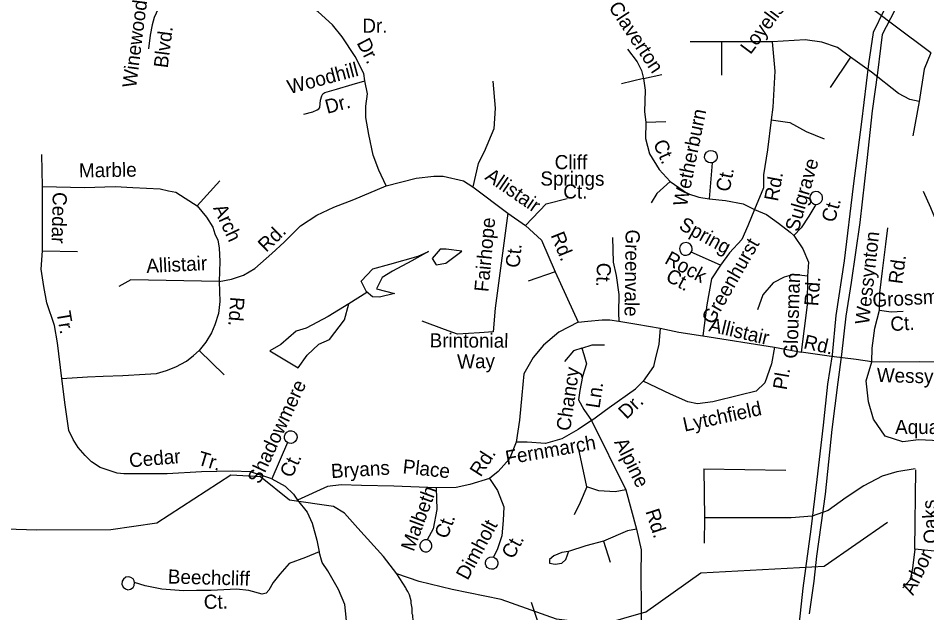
# Model space of a CAD drawing. Extents: x 1547597 to 1699558, y 810033 to 920809.
# Drawn here: x 1600366 to 1606475, y 858386 to 862386 of the extents above; entities that cross this region are included whole.
import ezdxf

# ---------------------------------------------------------------- set-up
doc = ezdxf.new("R2010")
doc.units = 0
for name, color, linetype in [('Exist Hydrographic Misc Water Feature', 7, 'Continuous'), ('Exist Road Non-System Type 51', 7, 'Continuous'), ('Exist Road Non-System Type 51 Label', 7, 'Continuous'), ('Exist Utilities Electrical Transmission Line', 7, 'Continuous')]:
    doc.layers.add(name, color=color, linetype=linetype)

msp = doc.modelspace()

# ---------------------------------------------------------------- linework, layer by layer
at = {"layer": 'Exist Hydrographic Misc Water Feature'}
for points in [[(1603202.7, 860832.4), (1603149, 860769.2), (1603177.4, 860728), (1603240.7, 860737.5), (1603303.9, 860785), (1603348.1, 860819.8), (1603243.8, 860832.4), (1603202.7, 860832.4)], [(1602709.6, 860541.4), (1602671.7, 860617.3), (1602750.7, 860699.6), (1602864.5, 860731.2), (1603054.2, 860785), (1603123.7, 860816.6), (1603013.1, 860753.3), (1602883.5, 860683.8), (1602813.9, 860642.6), (1602776, 860566.7), (1602896.1, 860535.1), (1602795, 860509.8), (1602747.6, 860512.9), (1602706.5, 860547.7)], [(1602709.6, 860541.4), (1602589.5, 860465.5)], [(1602589.5, 860465.5), (1602450.5, 860380.1), (1602301.9, 860301), (1602235.5, 860282), (1602131.2, 860190.2), (1602058.5, 860149.1), (1602248.2, 860035.2), (1602308.2, 860120.6), (1602387.2, 860193.4), (1602459.9, 860225), (1602561.1, 860357.9), (1602589.5, 860465.5)], [(1604584.3, 858390.6), (1604287.2, 858305.2), (1603985.1, 858343), (1603612.2, 858475.9), (1603283.5, 858542.3), (1603061.6, 858597.4), (1602912.6, 858649.7), (1602822.6, 858766.3), (1602649.1, 858955.8), (1602559.2, 859056.1), (1602486.9, 859102.3), (1602189.8, 859143.4), (1601995.6, 859301.8), (1601795.6, 859312.4), (1601299.5, 858990.5), (1600990.4, 858944.3), (1600488.8, 858943), (1600013.3, 858958.8), (1599039.8, 858996.7), (1598638.6, 858913.6)], [(1604584.3, 858390.6), (1604956.1, 858655.5), (1605784.2, 858699.8), (1606209.7, 858996.3)], [(1603044.7, 857966.8), (1603034.4, 858010.4), (1603023.4, 858082.5), (1603022.5, 858170.5), (1603024.8, 858186.4), (1603017.9, 858266.5), (1603020.8, 858330.5), (1603019.4, 858370.5), (1603015.5, 858378.5), (1603016, 858418.5), (1603008.4, 858450.6), (1603008.6, 858466.6), (1602997.2, 858506.8), (1602985.5, 858530.9), (1602973.7, 858547.1), (1602971.9, 858555.1), (1602912.6, 858649.7)]]:
    msp.add_lwpolyline(points, dxfattribs=at)
at = {"layer": 'Exist Road Non-System Type 51'}
for points in [[(1606501.1, 862154.2), (1606253, 862338.8), (1605905.9, 862603.8)], [(1602697.4, 861964.7), (1602690.2, 862014.7), (1602632.4, 862127.7), (1602544.9, 862261.3), (1602478.5, 862342.3), (1602382.2, 862430.1), (1602313.1, 862475.4), (1602235.7, 862504.7), (1602160.2, 862520.1), (1601996.2, 862517.2), (1601816.5, 862514.4), (1601626.6, 862515.9), (1601446.9, 862527.1), (1601397.1, 862530), (1601373.1, 862526.4), (1601343.1, 862507), (1601318.2, 862473.5), (1601280.6, 862390.2), (1601267.6, 862340.5), (1601254.5, 862272.7), (1601242.8, 862181.1)], [(1605962.4, 862124.3), (1605875.2, 862188), (1605767.9, 862224.9), (1605657.3, 862241.7), (1605436, 862228.3)], [(1604461.6, 862176.8), (1604526.8, 862093.3), (1604555.5, 862033.3), (1604571.1, 861981.1)], [(1605094.1, 862228.3), (1604882.9, 862228.3)], [(1605436, 862228.3), (1605094.1, 862228.3)], [(1605094.1, 862228.3), (1605094.1, 862003.5)], [(1605436, 862228.3), (1605452.8, 862030.3), (1605439.4, 861788.7), (1605429.3, 861701.5)], [(1605962.4, 862124.3), (1605825, 861920.6)], [(1606424, 861825.4), (1606361.3, 861839.1), (1606284.2, 861879.3), (1606103.2, 862023.6), (1605962.4, 862124.3)], [(1606501.1, 862154.2), (1606457.5, 862043.5), (1606424, 861825.4)], [(1604571.1, 861981.1), (1604693.7, 862007.2)], [(1602285.6, 861740.3), (1602347.8, 861757), (1602376, 861768.7), (1602387.4, 861775.5), (1602394.4, 861786.3), (1602399.2, 861834.1), (1602407.8, 861863.9), (1602414.5, 861877.6), (1602428.1, 861887.3), (1602506.5, 861908.1), (1602611, 861940.2), (1602697.4, 861964.7)], [(1602839.2, 861258), (1602790.2, 861363.3), (1602752.1, 861465.9), (1602722.7, 861604.4), (1602702.8, 861718.6), (1602704.1, 861794.6), (1602715.6, 861878.3), (1602697.4, 861964.7)], [(1603556.1, 861962.3), (1603573.8, 861780.5), (1603564.9, 861643), (1603498.4, 861487.7), (1603458.6, 861407.8), (1603423.1, 861252.6)], [(1604571.1, 861981.1), (1604422.5, 861944.6)], [(1604571.1, 861981.1), (1604581.6, 861902.8), (1604576.4, 861756.7), (1604586.8, 861686.3)], [(1606424, 861825.4), (1606380.4, 861593.9)], [(1604586.8, 861686.3), (1604584.2, 861576.7), (1604610.3, 861474.9), (1604675.4, 861367.9), (1604749.1, 861288.8)], [(1604586.8, 861686.3), (1604719.8, 861691.5)], [(1605429.3, 861701.5), (1605402.6, 861501.2), (1605375.8, 861333.4), (1605375.8, 861246.2), (1605315.4, 861098.6)], [(1605429.3, 861701.5), (1605553.4, 861684.7), (1605664, 861624.3), (1605784.7, 861574)], [(1600529.6, 861253.2), (1600524.8, 861469)], [(1605032.4, 861413.6), (1605020.8, 861412.4), (1605007.9, 861415.1), (1604996, 861421.7), (1604987.2, 861432.5), (1604980.5, 861447.6), (1604983.1, 861468.2), (1604993.3, 861485), (1605009.3, 861494.5), (1605023.3, 861496.8), (1605036.3, 861495.1), (1605050.7, 861487), (1605060.9, 861474.4), (1605065.4, 861460.1), (1605064.5, 861444.7), (1605060.9, 861436), (1605051.7, 861423.8), (1605041.5, 861416.6), (1605032.4, 861413.6)], [(1605032.4, 861413.6), (1605011.3, 861170.9)], [(1602839.2, 861258), (1603041.9, 861310.3), (1603161.6, 861323.6), (1603223.6, 861323.6), (1603361, 861292.5), (1603423.1, 861252.6)], [(1600529.6, 860821.7), (1600529.6, 861253.2)], [(1600529.6, 861253.2), (1600812.3, 861248.4), (1601018.3, 861253.2), (1601138.1, 861248.4), (1601320.2, 861238.9), (1601377.7, 861224.5), (1601425.6, 861214.9), (1601487.9, 861176.5), (1601569.4, 861123.8)], [(1601569.4, 861123.8), (1601722.7, 861291.6)], [(1601717.9, 860615.6), (1601799.4, 860629.9), (1601880.8, 860658.7), (1601957.5, 860701.9), (1602072.5, 860802.6), (1602154, 860879.3), (1602264.2, 860989.5), (1602374.4, 861061.5), (1602489.4, 861114.2), (1602623.5, 861166.9), (1602839.2, 861258)], [(1604749.1, 861288.8), (1604660.4, 861207.9), (1604621.3, 861145.2)], [(1604749.1, 861288.8), (1604865.3, 861207.5), (1604940.9, 861181.4), (1605011.3, 861170.9)], [(1603423.1, 861252.6), (1603658, 861075.1)], [(1605728.1, 861134.1), (1605742.5, 861135.2), (1605755.7, 861141.3), (1605766.5, 861152.7), (1605772.6, 861166), (1605773.7, 861181), (1605770, 861195.7), (1605758.3, 861210.3), (1605744.8, 861218), (1605727.8, 861220.3), (1605710.9, 861215.7), (1605698.5, 861206.1), (1605690.7, 861193.7), (1605687.4, 861179.7), (1605689.1, 861164.3), (1605696.8, 861149.9), (1605706, 861141.3), (1605717.5, 861135.3), (1605728.1, 861134.1)], [(1606688.6, 860626.4), (1606660.2, 860718.8), (1606597.2, 860876), (1606543.8, 861006.9), (1606501.7, 861111.7), (1606451.7, 861220.5)], [(1603777.7, 860990.9), (1603915.1, 861137.3), (1604056.9, 861172.7)], [(1605011.3, 861170.9), (1605120.8, 861160.5), (1605240.8, 861137), (1605315.4, 861098.6)], [(1605728.1, 861134.1), (1605682.4, 861053.9), (1605629, 860976.8), (1605581.6, 860923.4)], [(1601569.4, 861123.8), (1601631.7, 861047.1), (1601674.8, 860979.9), (1601689.2, 860936.8), (1601708.3, 860893.6), (1601717.9, 860840.9), (1601722.7, 860749.8), (1601717.9, 860615.6)], [(1603658, 861075.1), (1603573.8, 860436.4), (1603560.5, 860276.7)], [(1603658, 861075.1), (1603777.7, 860990.9)], [(1605315.4, 861098.6), (1605270.4, 860988.7), (1605231.9, 860896.7), (1605148.9, 860807.8), (1605086.7, 860724.7)], [(1605315.4, 861098.6), (1605397.9, 861065.8), (1605477.9, 861006.5), (1605554.9, 860947.2), (1605581.6, 860923.4)], [(1603777.7, 860990.9), (1603884.1, 860893.3), (1603977.2, 860680.3)], [(1606155.4, 860422.3), (1606159.5, 860538.1), (1606176.1, 860685.8), (1606199.6, 860867.2), (1606211.4, 860977.1)], [(1604360.6, 860910.4), (1604365.8, 860746), (1604386.7, 860654.7), (1604404.9, 860526.8), (1604402.3, 860404.2), (1604403.4, 860347.9)], [(1605581.6, 860923.4), (1605640.9, 860834.5), (1605679.4, 860745.5), (1605673.5, 860650.6)], [(1604883.5, 860803.5), (1604890.5, 860811.3), (1604896.3, 860823.2), (1604897.6, 860835.4), (1604894.3, 860851.3), (1604885.4, 860864.7), (1604872.3, 860873.7), (1604857.6, 860877.8), (1604836.5, 860873.7), (1604823.7, 860863.7), (1604816.3, 860854.1), (1604811.6, 860837.3), (1604815.6, 860816.2), (1604826.1, 860802.2), (1604841.1, 860793.3), (1604858.9, 860791.8), (1604872.4, 860795.7), (1604883.5, 860803.5)], [(1600659, 859963.5), (1600630.2, 860203.2), (1600611.1, 860318.3), (1600558.3, 860471.7), (1600539.2, 860582), (1600520, 860697.1), (1600529.6, 860821.7)], [(1600529.6, 860821.7), (1600764.4, 860816.9)], [(1605086.7, 860724.7), (1604890.5, 860811.3)], [(1605086.7, 860724.7), (1605027.4, 860632.8), (1604994.8, 860457.8), (1604968.1, 860250.2)], [(1603977.2, 860680.3), (1603795.4, 860618.2)], [(1603977.2, 860680.3), (1604129.8, 860341.3)], [(1605673.5, 860650.6), (1605578.6, 860662.4), (1605516.4, 860644.6), (1605442.3, 860606.1), (1605371.2, 860526), (1605335.6, 860425.2)], [(1605673.5, 860650.6), (1605670.5, 860457.8), (1605629, 860140.4)], [(1601717.9, 860615.6), (1601123.8, 860625.2), (1601042.3, 860582)], [(1601717.9, 860615.6), (1601722.7, 860481.3), (1601713.1, 860399.8), (1601689.2, 860323.1), (1601665.2, 860270.4), (1601626.9, 860208), (1601583.8, 860150.5)], [(1606105.1, 860075.3), (1606106.8, 860167.3), (1606125.1, 860300.8), (1606155.4, 860422.3)], [(1606155.4, 860422.3), (1606235, 860410.9), (1606315.1, 860415.4)], [(1603560.5, 860276.7), (1603466.8, 860269.5), (1603320.5, 860260.6), (1603231.9, 860291.6), (1603081.2, 860349.3)], [(1604129.8, 860341.3), (1604000.6, 860275.2), (1603896.9, 860186.3), (1603828.7, 860103.2), (1603766.5, 859993.5), (1603751.7, 859851.1), (1603736.9, 859682.1), (1603713.2, 859533.8)], [(1604129.8, 860341.3), (1604196, 860348.2), (1604292, 860356.4), (1604343.8, 860357.8), (1604403.4, 860347.9)], [(1604403.4, 860347.9), (1604526.2, 860328.3), (1604682.2, 860301.9)], [(1604682.2, 860301.9), (1604673.3, 860192.2), (1604652.6, 860112.1), (1604637.8, 860043.9), (1604567.8, 859945.6)], [(1604682.2, 860301.9), (1604808, 860274.9), (1604968.1, 860250.2)], [(1604968.1, 860250.2), (1605451.2, 860173.1)], [(1604154.7, 860165.5), (1604098.4, 860147.7), (1604039.2, 860076.5)], [(1604154.7, 860165.5), (1604169.5, 860124), (1604187.3, 860061.7), (1604160.7, 859975.7), (1604142.9, 859880.8), (1604134, 859818.5), (1604169.5, 859753.3), (1604219.9, 859679.1)], [(1604154.7, 860165.5), (1604225.9, 860189.2), (1604308.8, 860189.2)], [(1605451.2, 860173.1), (1605430.2, 860061.3), (1605385.8, 859933.7), (1605326.5, 859877.4), (1605216.8, 859850.7), (1605036.1, 859806.2), (1604932.4, 859791.4), (1604867.2, 859806.2), (1604751.6, 859856.6), (1604567.8, 859945.6)], [(1605451.2, 860173.1), (1605629, 860140.4)], [(1600659, 859963.5), (1600831.5, 859973.1), (1600936.9, 859977.9), (1601071.1, 859982.7), (1601219.6, 859992.3), (1601296.3, 859997.1), (1601363.3, 860016.2), (1601425.6, 860040.2), (1601497.5, 860078.6), (1601545.4, 860116.9), (1601583.8, 860150.5)], [(1601583.8, 860150.5), (1601751.5, 859987.5)], [(1606105.1, 860075.3), (1605999.4, 860090), (1605833.5, 860110.8), (1605629, 860140.4)], [(1607207.5, 859528.3), (1606942.5, 859534.5), (1606560.5, 859543.7), (1606418.8, 859549.9), (1606314, 859537.5), (1606193.9, 859574.5), (1606116.9, 859688.6), (1606083, 859805.8), (1606067.6, 859947.6), (1606105.1, 860075.3)], [(1606792.2, 860072.8), (1606628.3, 860069.9), (1606426.7, 860075.6), (1606224.9, 860073.3), (1606105.1, 860075.3)], [(1602072.5, 859287.5), (1601928.8, 859335.4), (1601804.2, 859340.2), (1601598.1, 859335.4), (1601368.1, 859321), (1601224.4, 859321), (1601075.8, 859321), (1601032.7, 859325.8), (1600970.4, 859345), (1600917.7, 859364.2), (1600860.2, 859402.5), (1600817.1, 859445.7), (1600769.2, 859498.4), (1600735.6, 859551.2), (1600706.9, 859613.5), (1600697.3, 859675.8), (1600682.9, 859786.1), (1600659, 859963.5)], [(1604219.9, 859679.1), (1604338.5, 859768.1), (1604516.3, 859892.7), (1604567.8, 859945.6)], [(1604219.9, 859679.1), (1604131, 859619.8), (1604021.4, 859557.5), (1603911.7, 859524.9), (1603787.3, 859533.8), (1603722.1, 859533.8), (1603713.2, 859533.8)], [(1604219.9, 859679.1), (1604452, 859213)], [(1602177.2, 859531.3), (1602168.5, 859537.7), (1602160.9, 859547.2), (1602156.7, 859559.3), (1602156, 859574.1), (1602161.3, 859588.6), (1602173, 859602.4), (1602188.6, 859609.5), (1602203.8, 859610.6), (1602219.3, 859605.5), (1602231.3, 859595.4), (1602239.2, 859580.9), (1602240.9, 859565.6), (1602237.6, 859552.7), (1602229.3, 859539), (1602216.5, 859529.7), (1602202.5, 859525.4), (1602187.1, 859526.5), (1602177.2, 859531.3)], [(1602177.2, 859531.3), (1602072.5, 859287.5)], [(1603713.2, 859533.8), (1603669.2, 859422.6), (1603592.1, 859336.6), (1603535.8, 859289.2)], [(1604188.6, 859233.5), (1604133.8, 859497.2)], [(1604974.8, 859354.2), (1604981, 859024.3)], [(1604974.8, 859354.2), (1605526.3, 859344.9)], [(1606397.1, 859354.2), (1606273.9, 859335.7), (1606175.3, 859304.9), (1606052.1, 859240.2), (1605931.9, 859163.1), (1605811.8, 859073.7), (1605704, 859036.7), (1605562.3, 859024.3), (1604981, 859024.3)], [(1606877.8, 858765.3), (1606394.1, 858814.7), (1606400.2, 859348.1)], [(1602072.5, 859287.5), (1602161.5, 859238.6), (1602217.8, 859185.3), (1602243.7, 859143.9)], [(1603177.2, 859226.9), (1602892.7, 859238.8), (1602673.4, 859241.7), (1602537.1, 859247.7), (1602445.2, 859235.8), (1602243.7, 859143.9)], [(1603535.8, 859289.2), (1603402.5, 859250.6), (1603310.6, 859229.9), (1603177.2, 859226.9)], [(1603535.8, 859289.2), (1603589.2, 859209.1), (1603630.7, 859099.4), (1603627.7, 859007.4), (1603618.8, 858903.6), (1603589.2, 858817.6), (1603561.5, 858760.1)], [(1603177.2, 859226.9), (1603180.2, 859081.6), (1603156.5, 858951.1), (1603115, 858876.9)], [(1604188.6, 859233.5), (1604144.1, 859127.4), (1604103.1, 859045.3)], [(1604452, 859213), (1604380.1, 859199.3), (1604270.7, 859206.2), (1604188.6, 859233.5)], [(1604452, 859213), (1604523.8, 858949.4)], [(1602243.7, 859143.9), (1602309.3, 859064.1), (1602341.9, 858989.9), (1602374.5, 858874.2), (1602389.3, 858797.1)], [(1604981, 859024.3), (1604977.9, 858854.7)], [(1604523.8, 858949.4), (1604462.3, 858936.8), (1604301.5, 858868.4)], [(1604523.8, 858949.4), (1604554.7, 858810.2), (1604551.3, 858642.4), (1604554.7, 858426.7), (1604554.7, 858211), (1604558.1, 858005.6), (1604561.4, 857430.5), (1604568.2, 857026.5), (1604564.6, 856637.2)], [(1603133, 858867.4), (1603126.3, 858872.5), (1603115, 858876.9), (1603098, 858876.7), (1603084.1, 858871.2), (1603072.6, 858860.2), (1603066.1, 858843.3), (1603066, 858829.5), (1603072.3, 858814), (1603083.1, 858802.7), (1603099.3, 858795.6), (1603115, 858796.7), (1603126.9, 858800.6), (1603138.9, 858811.2), (1603146.2, 858826.9), (1603147.3, 858841.7), (1603142.6, 858856.8), (1603133, 858867.4)], [(1604301.5, 858868.4), (1604181.8, 858837.6), (1604065.5, 858799.9)], [(1604301.5, 858868.4), (1604346, 858728)], [(1606394.1, 858814.7), (1606378.1, 858687.8), (1606362.7, 858607.7), (1606313.4, 858555.3)], [(1602389.3, 858797.1), (1602297.4, 858758.6), (1602187.8, 858717.1), (1602125.6, 858645.9), (1602081.1, 858589.5), (1602051.5, 858539.1), (1602033.7, 858518.3), (1602007, 858512.4), (1601918.1, 858536.1), (1601835.1, 858545), (1601663.3, 858536.1), (1601565.5, 858536.1), (1601478.3, 858533.4), (1601333, 858545.3), (1601220.4, 858569), (1601149.3, 858589.8)], [(1602573.3, 857409.5), (1602570.3, 857954.4), (1602579.2, 858242.1), (1602570.3, 858356.4), (1602561.4, 858442.4), (1602519.9, 858543.3), (1602448.8, 858667.9), (1602410.3, 858724.2), (1602389.3, 858797.1)], [(1603571, 858755.5), (1603579.3, 858749.3), (1603585.3, 858741), (1603590.7, 858727.3), (1603590.6, 858714.3), (1603585.7, 858699.6), (1603576.5, 858688.5), (1603562.3, 858680.6), (1603547.9, 858678.9), (1603533.7, 858681.2), (1603519.7, 858690.5), (1603511.7, 858702.3), (1603508, 858714.7), (1603508, 858727.6), (1603513.5, 858741.9), (1603522.7, 858752.9), (1603537.3, 858760.4), (1603551.9, 858762.1), (1603561.5, 858760.1), (1603571, 858755.5)], [(1604065.5, 858799.9), (1604021, 858793.1), (1603966.3, 858769.1), (1603938.9, 858745.1), (1603938.9, 858721.2), (1603976.5, 858714.3), (1604021, 858721.2), (1604048.4, 858745.1), (1604058.6, 858775.9), (1604065.5, 858796.5)], [(1601145.6, 858602.2), (1601138.4, 858614.4), (1601124.8, 858623.9), (1601109.7, 858627.8), (1601091.2, 858625.4), (1601075.1, 858613.7), (1601066.2, 858598.6), (1601064.2, 858579.3), (1601072, 858559.3), (1601087, 858547.2), (1601102.9, 858542.1), (1601122.6, 858545.1), (1601138.6, 858556), (1601146.9, 858569.6), (1601149.3, 858589.8), (1601145.6, 858602.2)], [(1603885.6, 857879), (1603869.2, 858153.3), (1603877.4, 858274.1), (1603817.1, 858455.1)]]:
    msp.add_lwpolyline(points, dxfattribs=at)
at = {"layer": 'Exist Utilities Electrical Transmission Line'}
for points in [[(1606188.9, 862441.7), (1606114.6, 862291), (1606083.3, 862079.7), (1606035.2, 861688.6), (1605980.2, 861255.7), (1605918.3, 860753.1), (1605862.5, 860386.2), (1605838.3, 860120.8), (1605807.3, 859925.3), (1605778.9, 859647.9), (1605735, 859282.8), (1605693.8, 858949.6), (1605641.6, 858552.9), (1605615.9, 858321.3), (1605581, 858130.1), (1605552.3, 857842.7), (1605501.6, 857413.7), (1605456, 857058.6), (1605430.6, 856845.2), (1605398.2, 856567.9), (1605351.3, 856128.8), (1605317, 855857.5)], [(1606256.7, 862436.8), (1606174.4, 862276.1), (1606162.9, 862184.3), (1606142.1, 862018.9), (1606108.1, 861763.4), (1606070.9, 861428.2), (1606024.2, 861011.3), (1605966, 860608.4), (1605930.4, 860381), (1605900.4, 860123.7), (1605877.4, 859938.3), (1605836.3, 859619.1), (1605791.5, 859184), (1605732.8, 858767.1), (1605714.2, 858599.6), (1605684.7, 858380.1)]]:
    msp.add_lwpolyline(points, dxfattribs=at)

# ---------------------------------------------------------------- texts
at = {"layer": 'Exist Road Non-System Type 51 Label'}
for s, rotation, p in [('Loyelisa', 53.15086, (1605288.9, 862137.4)), ('Winewood', 82.74471, (1601159.2, 861914.5)), ('Claverton', 303.54659, (1604331.4, 862460.2)), ('Blvd.', 82.74471, (1601371.1, 862047.4)), ('Dr.', 297.05848, (1602640, 862221.1)), ('Woodhill', 14.86072, (1602190.4, 861875.1)), ('Dr.', 14.86072, (1602443.8, 861742.3)), ('Wetherburn', 78.54598, (1604861, 861114.8)), ('Ct.', 293.82064, (1604632.9, 861544.8)), ('Cliff', 359.85623, (1603972.8, 861370.8)), ('Sulgrave', 74.08664, (1605611.3, 860945.4)), ('Marble', 0.86422, (1600775.5, 861314.6)), ('Allistair', 325.56805, (1603498, 861305.8)), ('Springs', 359.85623, (1603876.7, 861260.3)), ('Ct.', 78.54598, (1605147.6, 861213.4)), ('Rd.', 79.53194, (1605473.5, 861150.2)), ('Ct.', 359.85623, (1604030.8, 861173.2)), ('Cedar', 268.60681, (1600599.4, 861217.5)), ('Ct.', 74.08664, (1605854.6, 861006.7)), ('Arch', 294.98882, (1601675.5, 861109.4)), ('Fairhope', 84.58622, (1603526.7, 860542.1)), ('Spring', 331.24362, (1604801.4, 860971.1)), ('Rd.', 44.34986, (1602034, 860807)), ('Rd.', 292.03616, (1603944.4, 860926.6)), ('Greenvale', 269.23833, (1604450.2, 860965.3)), ('Greenhurst', 60.21896, (1605037, 860319.7)), ('Wessynton', 83.58651, (1606085.7, 860322.1)), ('Ct.', 84.58622, (1603736.3, 860704.1)), ('Allistair', 2.88058, (1601229.7, 860671.9)), ('Rock', 331.24362, (1604706.1, 860741.4)), ('Rd.', 82.62251, (1606309.7, 860594.4)), ('Ct.', 268.05736, (1604257.5, 860742.6)), ('Ct.', 331.24362, (1604712.1, 860624.8)), ('Glousman', 88.22654, (1605605.3, 860095)), ('Rd.', 85.81258, (1605745, 860446.9)), ('Grossman', 3.26882, (1606111.7, 860442.4)), ('Rd.', 265.36921, (1601794.4, 860514)), ('Tr.', 279.52712, (1600624.1, 860408.3)), ('Allistair', 346.61998, (1605003.9, 860281.9)), ('Ct.', 3.26882, (1606232.1, 860281.3)), ('Brintonial', 359.74743, (1603132.2, 860171.8)), ('Rd.', 347.15385, (1605641, 860166.9)), ('Way', 0.9148, (1603318.1, 860029.2)), ('Chancy', 81.52924, (1604076.7, 859605.3)), ('Wessynton', 358.38259, (1606137, 859939.5)), ('Pl.', 80.30655, (1605532, 859881.4)), ('Shadowmere', 65.02447, (1601989.9, 859246.8)), ('Ln.', 81.52924, (1604274.1, 859758.1)), ('Dr.', 43.98806, (1604456.4, 859683.9)), ('Lytchfield', 12.20522, (1604846.3, 859604.8)), ('Aquadale', 0.02944, (1606261.2, 859589)), ('Fernmarch', 10.04101, (1603650.8, 859381.5)), ('Alpine', 296.55781, (1604370.6, 859534.6)), ('Cedar', 4.99874, (1601116.2, 859364.2)), ('Tr.', 343.27225, (1601566.4, 859385.1)), ('Ct.', 65.02447, (1602206.1, 859288.2)), ('Rd.', 57.31983, (1603475.4, 859295)), ('Bryans', 3.55523, (1602472.1, 859292.1)), ('Place', 353.77233, (1602948, 859325.4)), ('Malbeth', 69.67496, (1603025, 858794)), ('Oaks', 92.88665, (1606550.5, 858853.6)), ('Rd.', 287.79316, (1604581.9, 859069)), ('Ct.', 69.67496, (1603250.3, 858878.7)), ('Dimholt', 61.68226, (1603387.7, 858600.2)), ('Ct.', 61.68226, (1603693.8, 858742.3)), ('Arbor', 64.36475, (1606383, 858498.8)), ('Beechcliff', 358.51338, (1601371.6, 858583.5)), ('Ct.', 0.54267, (1601614.4, 858413.1))]:
    msp.add_text(s, height=95, rotation=rotation, dxfattribs=at).set_placement(p)
msp.add_text('Dr.', height=95, dxfattribs=at).set_placement((1602679.7, 862288.3))

doc.saveas('drawing.dxf')
